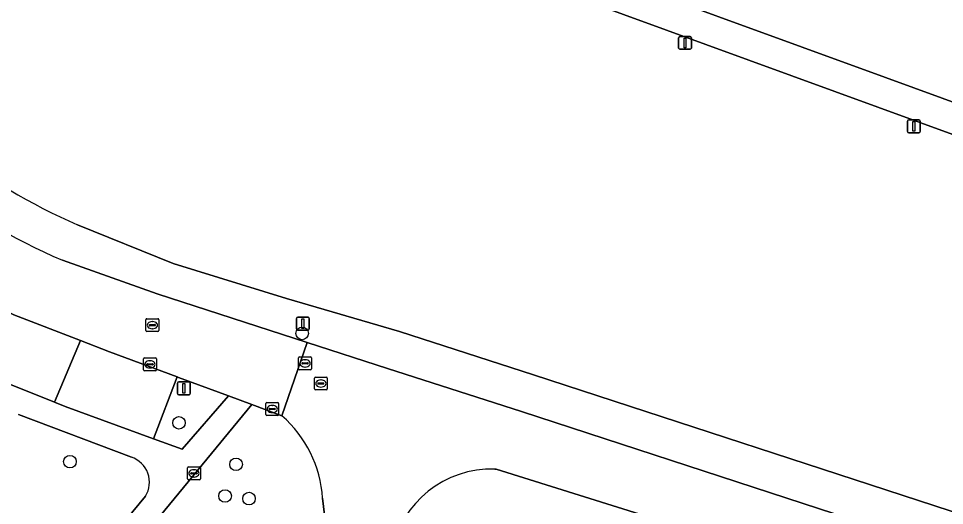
# Model space of a CAD drawing. Extents: x 155275 to 156265, y 382654 to 383635.
# Drawn here: x 155620.5 to 155692.4, y 382906.5 to 382944.3 of the extents above; entities that cross this region are included whole.
import ezdxf

# ---------------------------------------------------------------- set-up
doc = ezdxf.new("R2010")
doc.units = 0
for name, color, linetype in [('IMGEO_Boom', 7, 'Continuous'), ('IMGEO_Erf', 7, 'Continuous'), ('IMGEO_Groenvoorziening', 7, 'Continuous'), ('IMGEO_Kolk', 7, 'Continuous'), ('IMGEO_Lichtmast', 7, 'Continuous'), ('IMGEO_Loofbos', 7, 'Continuous'), ('IMGEO_Parkeervlak_halfverhard', 7, 'Continuous'), ('IMGEO_Rijbaan_lokaal_gesloten', 7, 'Continuous'), ('IMGEO_Rioolput', 7, 'Continuous'), ('IMGEO_Voetpad_open', 7, 'Continuous')]:
    doc.layers.add(name, color=color, linetype=linetype)

msp = doc.modelspace()

# ---------------------------------------------------------------- linework, layer by layer
at = {"layer": 'IMGEO_Boom'}
for centre in [(155642.477, 382919.852), (155632.915, 382912.914), (155624.447, 382909.902), (155637.35, 382909.692), (155636.494, 382907.238), (155638.352, 382907.038)]:
    msp.add_circle(centre, 0.489, dxfattribs=at)
at = {"layer": 'IMGEO_Erf'}
msp.add_lwpolyline([(155714.822, 382998.195), (155661.085, 382949.427), (155661.6, 382949.239), (155687.76, 382939.71), (155755.688, 382914.965)], dxfattribs=at)
at = {"layer": 'IMGEO_Groenvoorziening'}
for points in [[(155937.541, 382826.332), (155936.958, 382826.589), (155920.684, 382831.77), (155660.436, 382916.637), (155650.027, 382919.992), (155641.261, 382922.57), (155632.466, 382925.283), (155625.045, 382928.281)], [(155623.859, 382925.525), (155631.218, 382922.908), (155642.872, 382919.148), (155649.107, 382917.137), (155659.516, 382913.782), (155681.378, 382906.655), (155707.492, 382898.143), (155734, 382889.508), (155762.271, 382880.46), (155792.38, 382870.456), (155818.814, 382861.879), (155845.361, 382853.249), (155875.166, 382843.61), (155900.261, 382835.383), (155919.774, 382828.911), (155936.048, 382823.73)], [(155640.911, 382913.46), (155638.564, 382914.347), (155629.399, 382903.229), (155606.896, 382876.059), (155612.485, 382871.506), (155613.537, 382872.79), (155618.871, 382879.364), (155620.265, 382880.911)], [(155629.225, 382910.247), (155620.455, 382913.549)], [(155762.085, 382875.538), (155732.215, 382885.192), (155705.705, 382893.825), (155680.264, 382902.212), (155657.534, 382909.321), (155657.437, 382909.324)], [(155621.842, 382896.975), (155630.311, 382907.221)], [(155644.603, 382902.54), (155644.069, 382907.07)]]:
    msp.add_lwpolyline(points, dxfattribs=at)
for points in [[(155625.262, 382919.291), (155620.101, 382921.289), (155619.56, 382921.555), (155617.22, 382916.951), (155617.478, 382916.812), (155623.261, 382914.504)], [(155636.753, 382915.014), (155632.886, 382916.439), (155632.772, 382916.481), (155630.941, 382911.682), (155633.168, 382910.871)]]:
    msp.add_lwpolyline(points, close=True, dxfattribs=at)
for centre, radius, start, end in [((155642.774, 382969.471), 44.844, 216.38617, 246.71226), ((155642.777, 382969.474), 47.848, 216.38724, 246.71072), ((155634.791, 382906.46), 9.298, 3.75996, 48.8381), ((155628.573, 382908.305), 2.049, 328.05211, 71.43296), ((155657.202, 382901.415), 7.913, 88.30031, 168.88641)]:
    msp.add_arc(centre, radius, start, end, dxfattribs=at)
at = {"layer": 'IMGEO_Kolk'}
for p, q in [((155630.237, 382917.948), (155631.089, 382917.948)), ((155630.162, 382917.022), (155630.162, 382917.874)), ((155630.421, 382917.442), (155630.421, 382917.454)), ((155630.859, 382917.405), (155630.461, 382917.405)), ((155630.464, 382917.491), (155630.862, 382917.491)), ((155630.65, 382917.728), (155630.675, 382917.728)), ((155630.905, 382917.454), (155630.905, 382917.442)), ((155631.163, 382917.874), (155631.163, 382917.022)), ((155631.089, 382916.948), (155630.237, 382916.948)), ((155630.673, 382917.168), (155630.648, 382917.168)), ((155639.651, 382913.561), (155639.651, 382914.413)), ((155639.726, 382914.487), (155640.578, 382914.487)), ((155640.652, 382914.413), (155640.652, 382913.561)), ((155639.91, 382913.981), (155639.91, 382913.993)), ((155640.348, 382913.944), (155639.95, 382913.944)), ((155639.953, 382914.03), (155640.351, 382914.03)), ((155640.162, 382913.707), (155640.137, 382913.707)), ((155640.139, 382914.267), (155640.164, 382914.267)), ((155640.394, 382913.993), (155640.394, 382913.981)), ((155640.578, 382913.487), (155639.726, 382913.487))]:
    msp.add_line(p, q, dxfattribs=at)
for points in [[(155630.237, 382917.948), (155631.089, 382917.948)], [(155630.162, 382917.022), (155630.162, 382917.874)], [(155631.163, 382917.874), (155631.163, 382917.022)], [(155631.089, 382916.948), (155630.237, 382916.948)], [(155639.651, 382913.561), (155639.651, 382914.413)], [(155639.726, 382914.487), (155640.578, 382914.487)], [(155640.652, 382914.413), (155640.652, 382913.561)], [(155640.578, 382913.487), (155639.726, 382913.487)]]:
    msp.add_lwpolyline(points, dxfattribs=at)
for centre, radius, start, end in [((155630.239, 382917.872), 0.0765, 91.55205, 178.44795), ((155630.239, 382917.872), 0.0765, 91.55205, 178.44795), ((155631.087, 382917.872), 0.0765, 1.55205, 88.44795), ((155631.087, 382917.872), 0.0765, 1.55205, 88.44795), ((155630.461, 382917.451), 0.0403, 85.87752, 175.75265), ((155630.458, 382917.441), 0.0366, 178.93798, 274.71019), ((155630.862, 382917.448), 0.043, 264.86636, 352.45326), ((155630.866, 382917.453), 0.0386, 1.73085, 96.63898), ((155630.239, 382917.024), 0.0765, 181.55205, 268.44795), ((155630.239, 382917.024), 0.0765, 181.55205, 268.44795), ((155631.087, 382917.024), 0.0765, 271.55205, 358.44795), ((155631.087, 382917.024), 0.0765, 271.55205, 358.44795), ((155639.728, 382914.411), 0.0765, 91.55205, 178.44795), ((155639.728, 382914.411), 0.0765, 91.55205, 178.44795), ((155640.576, 382914.411), 0.0765, 1.55205, 88.44795), ((155640.576, 382914.411), 0.0765, 1.55205, 88.44795), ((155639.95, 382913.99), 0.0403, 85.87752, 175.75265), ((155639.947, 382913.98), 0.0366, 178.93798, 274.71019), ((155640.351, 382913.987), 0.043, 264.86636, 352.45326), ((155640.355, 382913.992), 0.0386, 1.73085, 96.63898), ((155639.728, 382913.563), 0.0765, 181.55205, 268.44795), ((155639.728, 382913.563), 0.0765, 181.55205, 268.44795), ((155640.576, 382913.563), 0.0765, 271.55205, 358.44795), ((155640.576, 382913.563), 0.0765, 271.55205, 358.44795)]:
    msp.add_arc(centre, radius, start, end, dxfattribs=at)
for centre, major_axis, ratio, start_param, end_param in [((155630.649, 382917.448), (-0.387, 0.002), 0.722429, 4.712389, 7.853982), ((155630.674, 382917.448), (-0.39, 0.002), 0.717154, 1.570796, 4.712389), ((155640.138, 382913.987), (-0.387, 0.002), 0.722429, 4.712389, 7.853982), ((155640.163, 382913.987), (-0.39, 0.002), 0.717154, 1.570796, 4.712389)]:
    msp.add_ellipse(centre, major_axis=major_axis, ratio=ratio, start_param=start_param, end_param=end_param, dxfattribs=at)
at = {"layer": 'IMGEO_Lichtmast'}
for p, q in [((155671.709, 382941.985), (155671.709, 382942.785)), ((155671.709, 382942.785), (155671.709, 382941.985)), ((155671.809, 382942.885), (155672.599, 382942.885)), ((155672.599, 382942.885), (155671.809, 382942.885)), ((155672.699, 382942.785), (155672.699, 382941.985)), ((155672.699, 382941.985), (155672.699, 382942.785)), ((155672.599, 382941.885), (155671.809, 382941.885)), ((155671.809, 382941.885), (155672.599, 382941.885)), ((155689.477, 382935.514), (155689.477, 382936.314)), ((155689.477, 382936.314), (155689.477, 382935.514)), ((155689.577, 382936.414), (155690.367, 382936.414)), ((155690.367, 382936.414), (155689.577, 382936.414)), ((155690.467, 382936.314), (155690.467, 382935.514)), ((155690.467, 382935.514), (155690.467, 382936.314)), ((155690.367, 382935.414), (155689.577, 382935.414)), ((155689.577, 382935.414), (155690.367, 382935.414)), ((155642.045, 382920.209), (155642.045, 382921.009)), ((155642.045, 382921.009), (155642.045, 382920.209)), ((155642.145, 382921.109), (155642.935, 382921.109)), ((155642.935, 382921.109), (155642.145, 382921.109)), ((155643.035, 382921.009), (155643.035, 382920.209)), ((155643.035, 382920.209), (155643.035, 382921.009)), ((155642.935, 382920.109), (155642.145, 382920.109)), ((155642.145, 382920.109), (155642.935, 382920.109)), ((155632.804, 382915.186), (155632.804, 382915.986)), ((155632.804, 382915.986), (155632.804, 382915.186)), ((155632.904, 382916.086), (155633.694, 382916.086)), ((155633.694, 382916.086), (155632.904, 382916.086)), ((155633.794, 382915.986), (155633.794, 382915.186)), ((155633.794, 382915.186), (155633.794, 382915.986)), ((155633.694, 382915.086), (155632.904, 382915.086)), ((155632.904, 382915.086), (155633.694, 382915.086))]:
    msp.add_line(p, q, dxfattribs=at)
for points in [[(155672.129, 382942.76), (155672.279, 382942.76), (155672.279, 382942.01), (155672.129, 382942.01), (155672.129, 382942.76)], [(155689.897, 382936.289), (155690.047, 382936.289), (155690.047, 382935.539), (155689.897, 382935.539), (155689.897, 382936.289)], [(155642.465, 382920.984), (155642.615, 382920.984), (155642.615, 382920.234), (155642.465, 382920.234), (155642.465, 382920.984)], [(155633.224, 382915.961), (155633.374, 382915.961), (155633.374, 382915.211), (155633.224, 382915.211), (155633.224, 382915.961)]]:
    msp.add_lwpolyline(points, dxfattribs=at)
for centre, start, end in [((155671.809, 382942.785), 90, 180), ((155671.809, 382942.785), 90, 180), ((155672.599, 382942.785), 0, 90), ((155672.599, 382942.785), 360, 90), ((155671.809, 382941.985), 180, 270), ((155671.809, 382941.985), 180, 270), ((155672.599, 382941.985), 270, 0), ((155672.599, 382941.985), 270, 0), ((155689.577, 382936.314), 90, 180), ((155689.577, 382936.314), 90, 180), ((155690.367, 382936.314), 0, 90), ((155690.367, 382936.314), 360, 90), ((155689.577, 382935.514), 180, 270), ((155689.577, 382935.514), 180, 270), ((155690.367, 382935.514), 270, 0), ((155690.367, 382935.514), 270, 0), ((155642.145, 382921.009), 90, 180), ((155642.145, 382921.009), 90, 180), ((155642.935, 382921.009), 0, 90), ((155642.935, 382921.009), 360, 90), ((155642.145, 382920.209), 180, 270), ((155642.145, 382920.209), 180, 270), ((155642.935, 382920.209), 270, 0), ((155642.935, 382920.209), 270, 0), ((155632.904, 382915.986), 90, 180), ((155632.904, 382915.986), 90, 180), ((155633.694, 382915.986), 0, 90), ((155633.694, 382915.986), 360, 90), ((155632.904, 382915.186), 180, 270), ((155632.904, 382915.186), 180, 270), ((155633.694, 382915.186), 270, 0), ((155633.694, 382915.186), 270, 0)]:
    msp.add_arc(centre, 0.1, start, end, dxfattribs=at)
at = {"layer": 'IMGEO_Loofbos'}
for points in [[(155962.277, 382837.428), (155865.28, 382872.649), (155863.949, 382873.132), (155772.846, 382906.212), (155660.759, 382947.032), (155649.875, 382951.072)], [(155625.045, 382928.281), (155632.466, 382925.283), (155641.261, 382922.57), (155650.027, 382919.992), (155660.436, 382916.637), (155920.684, 382831.77), (155936.958, 382826.589), (155937.541, 382826.332)]]:
    msp.add_lwpolyline(points, dxfattribs=at)
msp.add_arc((155642.774, 382969.471), 44.844, 216.38617, 246.71226, dxfattribs=at)
at = {"layer": 'IMGEO_Parkeervlak_halfverhard'}
msp.add_lwpolyline([(155632.772, 382916.481), (155627.52, 382918.417), (155625.262, 382919.291), (155623.261, 382914.504), (155624.081, 382914.177), (155630.941, 382911.682)], close=True, dxfattribs=at)
at = {"layer": 'IMGEO_Rijbaan_lokaal_gesloten'}
for points in [[(155619.56, 382921.555), (155620.101, 382921.289), (155625.262, 382919.291), (155627.52, 382918.417), (155632.772, 382916.481), (155632.886, 382916.439), (155636.753, 382915.014), (155638.564, 382914.347), (155640.911, 382913.46), (155642.872, 382919.148), (155631.218, 382922.908), (155623.859, 382925.525)], [(155681.378, 382906.655), (155659.516, 382913.782), (155649.107, 382917.137), (155642.872, 382919.148), (155640.911, 382913.46)], [(155657.437, 382909.324), (155657.534, 382909.321), (155680.264, 382902.212), (155705.705, 382893.825), (155732.215, 382885.192), (155762.085, 382875.538), (155790.926, 382865.936), (155819.086, 382856.936), (155843.892, 382848.855), (155873.348, 382839.307), (155898.686, 382830.967), (155916.644, 382825.19), (155928.773, 382821.216)], [(155644.069, 382907.07), (155644.603, 382902.54), (155645.813, 382890.409), (155646.199, 382886.533), (155646.375, 382885.225), (155646.966, 382885.333), (155647.276, 382883.504), (155647.708, 382880.7), (155647.907, 382879.394), (155647.175, 382879.261), (155649.415, 382862.574), (155652.937, 382833.447)], [(155936.048, 382823.73), (155919.774, 382828.911), (155900.261, 382835.383), (155875.166, 382843.61), (155845.361, 382853.249), (155818.814, 382861.879), (155792.38, 382870.456), (155762.271, 382880.46), (155734, 382889.508), (155707.492, 382898.143), (155681.378, 382906.655)]]:
    msp.add_lwpolyline(points, dxfattribs=at)
for centre, radius, start, end in [((155642.777, 382969.474), 47.848, 216.38724, 246.71072), ((155634.791, 382906.46), 9.298, 3.75996, 48.8381), ((155657.202, 382901.415), 7.913, 88.30031, 168.88641)]:
    msp.add_arc(centre, radius, start, end, dxfattribs=at)
at = {"layer": 'IMGEO_Rioolput'}
for p, q in [((155630.347, 382920.063), (155630.347, 382920.915)), ((155630.422, 382920.989), (155631.274, 382920.989)), ((155631.348, 382920.915), (155631.348, 382920.063)), ((155630.606, 382920.483), (155630.606, 382920.495)), ((155631.044, 382920.446), (155630.646, 382920.446)), ((155630.649, 382920.532), (155631.047, 382920.532)), ((155630.858, 382920.209), (155630.833, 382920.209)), ((155630.835, 382920.769), (155630.86, 382920.769)), ((155631.09, 382920.495), (155631.09, 382920.483)), ((155631.274, 382919.989), (155630.422, 382919.989)), ((155642.205, 382917.095), (155642.205, 382917.947)), ((155642.28, 382918.021), (155643.132, 382918.021)), ((155643.206, 382917.947), (155643.206, 382917.095)), ((155642.464, 382917.515), (155642.464, 382917.527)), ((155642.902, 382917.478), (155642.504, 382917.478)), ((155642.507, 382917.564), (155642.905, 382917.564)), ((155642.716, 382917.241), (155642.691, 382917.241)), ((155642.693, 382917.801), (155642.718, 382917.801)), ((155642.948, 382917.527), (155642.948, 382917.515)), ((155643.132, 382917.021), (155642.28, 382917.021)), ((155643.505, 382916.464), (155644.357, 382916.464)), ((155643.43, 382915.538), (155643.43, 382916.39)), ((155643.689, 382915.958), (155643.689, 382915.97)), ((155644.127, 382915.921), (155643.729, 382915.921)), ((155643.732, 382916.007), (155644.13, 382916.007)), ((155643.918, 382916.244), (155643.943, 382916.244)), ((155644.173, 382915.97), (155644.173, 382915.958)), ((155644.431, 382916.39), (155644.431, 382915.538)), ((155644.357, 382915.464), (155643.505, 382915.464)), ((155643.941, 382915.684), (155643.916, 382915.684)), ((155633.577, 382908.564), (155633.577, 382909.416)), ((155633.652, 382909.49), (155634.504, 382909.49)), ((155634.578, 382909.416), (155634.578, 382908.564)), ((155633.836, 382908.984), (155633.836, 382908.996)), ((155634.274, 382908.947), (155633.876, 382908.947)), ((155633.879, 382909.033), (155634.277, 382909.033)), ((155634.088, 382908.71), (155634.063, 382908.71)), ((155634.065, 382909.27), (155634.09, 382909.27)), ((155634.32, 382908.996), (155634.32, 382908.984)), ((155634.504, 382908.49), (155633.652, 382908.49))]:
    msp.add_line(p, q, dxfattribs=at)
for points in [[(155630.347, 382920.063), (155630.347, 382920.915)], [(155630.422, 382920.989), (155631.274, 382920.989)], [(155631.348, 382920.915), (155631.348, 382920.063)], [(155631.274, 382919.989), (155630.422, 382919.989)], [(155642.205, 382917.095), (155642.205, 382917.947)], [(155642.28, 382918.021), (155643.132, 382918.021)], [(155643.206, 382917.947), (155643.206, 382917.095)], [(155643.132, 382917.021), (155642.28, 382917.021)], [(155643.505, 382916.464), (155644.357, 382916.464)], [(155643.43, 382915.538), (155643.43, 382916.39)], [(155644.431, 382916.39), (155644.431, 382915.538)], [(155644.357, 382915.464), (155643.505, 382915.464)], [(155633.577, 382908.564), (155633.577, 382909.416)], [(155633.652, 382909.49), (155634.504, 382909.49)], [(155634.578, 382909.416), (155634.578, 382908.564)], [(155634.504, 382908.49), (155633.652, 382908.49)]]:
    msp.add_lwpolyline(points, dxfattribs=at)
for centre, radius, start, end in [((155630.424, 382920.913), 0.0765, 91.55205, 178.44795), ((155630.424, 382920.913), 0.0765, 91.55205, 178.44795), ((155631.272, 382920.913), 0.0765, 1.55205, 88.44795), ((155631.272, 382920.913), 0.0765, 1.55205, 88.44795), ((155630.424, 382920.065), 0.0765, 181.55205, 268.44795), ((155630.424, 382920.065), 0.0765, 181.55205, 268.44795), ((155630.646, 382920.492), 0.0403, 85.87752, 175.75265), ((155630.643, 382920.482), 0.0366, 178.93798, 274.71019), ((155631.047, 382920.489), 0.043, 264.86636, 352.45326), ((155631.051, 382920.494), 0.0386, 1.73085, 96.63898), ((155631.272, 382920.065), 0.0765, 271.55205, 358.44795), ((155631.272, 382920.065), 0.0765, 271.55205, 358.44795), ((155642.282, 382917.945), 0.0765, 91.55205, 178.44795), ((155642.282, 382917.945), 0.0765, 91.55205, 178.44795), ((155643.13, 382917.945), 0.0765, 1.55205, 88.44795), ((155643.13, 382917.945), 0.0765, 1.55205, 88.44795), ((155642.504, 382917.524), 0.0403, 85.87752, 175.75265), ((155642.501, 382917.514), 0.0366, 178.93798, 274.71019), ((155642.905, 382917.521), 0.043, 264.86636, 352.45326), ((155642.909, 382917.526), 0.0386, 1.73085, 96.63898), ((155642.282, 382917.097), 0.0765, 181.55205, 268.44795), ((155642.282, 382917.097), 0.0765, 181.55205, 268.44795), ((155643.13, 382917.097), 0.0765, 271.55205, 358.44795), ((155643.13, 382917.097), 0.0765, 271.55205, 358.44795), ((155643.507, 382916.388), 0.0765, 91.55205, 178.44795), ((155643.507, 382916.388), 0.0765, 91.55205, 178.44795), ((155644.355, 382916.388), 0.0765, 1.55205, 88.44795), ((155644.355, 382916.388), 0.0765, 1.55205, 88.44795), ((155643.729, 382915.967), 0.0403, 85.87752, 175.75265), ((155643.726, 382915.957), 0.0366, 178.93798, 274.71019), ((155644.13, 382915.964), 0.043, 264.86636, 352.45326), ((155644.134, 382915.969), 0.0386, 1.73085, 96.63898), ((155643.507, 382915.54), 0.0765, 181.55205, 268.44795), ((155643.507, 382915.54), 0.0765, 181.55205, 268.44795), ((155644.355, 382915.54), 0.0765, 271.55205, 358.44795), ((155644.355, 382915.54), 0.0765, 271.55205, 358.44795), ((155633.654, 382909.414), 0.0765, 91.55205, 178.44795), ((155633.654, 382909.414), 0.0765, 91.55205, 178.44795), ((155634.502, 382909.414), 0.0765, 1.55205, 88.44795), ((155634.502, 382909.414), 0.0765, 1.55205, 88.44795), ((155633.654, 382908.566), 0.0765, 181.55205, 268.44795), ((155633.654, 382908.566), 0.0765, 181.55205, 268.44795), ((155633.876, 382908.993), 0.0403, 85.87752, 175.75265), ((155633.873, 382908.983), 0.0366, 178.93798, 274.71019), ((155634.277, 382908.99), 0.043, 264.86636, 352.45326), ((155634.281, 382908.995), 0.0386, 1.73085, 96.63898), ((155634.502, 382908.566), 0.0765, 271.55205, 358.44795), ((155634.502, 382908.566), 0.0765, 271.55205, 358.44795)]:
    msp.add_arc(centre, radius, start, end, dxfattribs=at)
for centre, major_axis, ratio, start_param, end_param in [((155630.834, 382920.489), (-0.387, 0.002), 0.722429, 4.712389, 7.853982), ((155630.859, 382920.489), (-0.39, 0.002), 0.717154, 1.570796, 4.712389), ((155642.692, 382917.521), (-0.387, 0.002), 0.722429, 4.712389, 7.853982), ((155642.717, 382917.521), (-0.39, 0.002), 0.717154, 1.570796, 4.712389), ((155643.917, 382915.964), (-0.387, 0.002), 0.722429, 4.712389, 7.853982), ((155643.942, 382915.964), (-0.39, 0.002), 0.717154, 1.570796, 4.712389), ((155634.064, 382908.99), (-0.387, 0.002), 0.722429, 4.712389, 7.853982), ((155634.089, 382908.99), (-0.39, 0.002), 0.717154, 1.570796, 4.712389)]:
    msp.add_ellipse(centre, major_axis=major_axis, ratio=ratio, start_param=start_param, end_param=end_param, dxfattribs=at)
at = {"layer": 'IMGEO_Voetpad_open'}
msp.add_lwpolyline([(155687.76, 382939.71), (155661.6, 382949.239), (155660.759, 382947.032), (155772.846, 382906.212), (155863.949, 382873.132), (155864.759, 382875.363), (155860.495, 382876.912), (155859.753, 382877.182), (155855.852, 382878.598), (155854.498, 382879.089), (155767.593, 382910.639), (155765.941, 382911.239), (155762.029, 382912.659), (155761.338, 382912.91), (155757.172, 382914.424), (155755.688, 382914.965)], close=True, dxfattribs=at)
for points in [[(155629.399, 382903.229), (155638.564, 382914.347), (155636.753, 382915.014), (155633.168, 382910.871), (155630.941, 382911.682), (155624.081, 382914.177), (155623.261, 382914.504), (155617.478, 382916.812), (155617.22, 382916.951), (155611.697, 382919.926), (155614.57, 382924.394), (155613.749, 382924.934), (155610.912, 382920.501), (155610.13, 382919.279), (155606.101, 382916.175), (155594.602, 382932.957), (155596.797, 382934.475), (155597.274, 382933.866), (155601.111, 382936.897)], [(155620.455, 382913.549), (155629.225, 382910.247)], [(155630.311, 382907.221), (155621.842, 382896.975)]]:
    msp.add_lwpolyline(points, dxfattribs=at)
msp.add_arc((155628.573, 382908.305), 2.049, 328.05211, 71.43296, dxfattribs=at)

doc.saveas('drawing.dxf')
